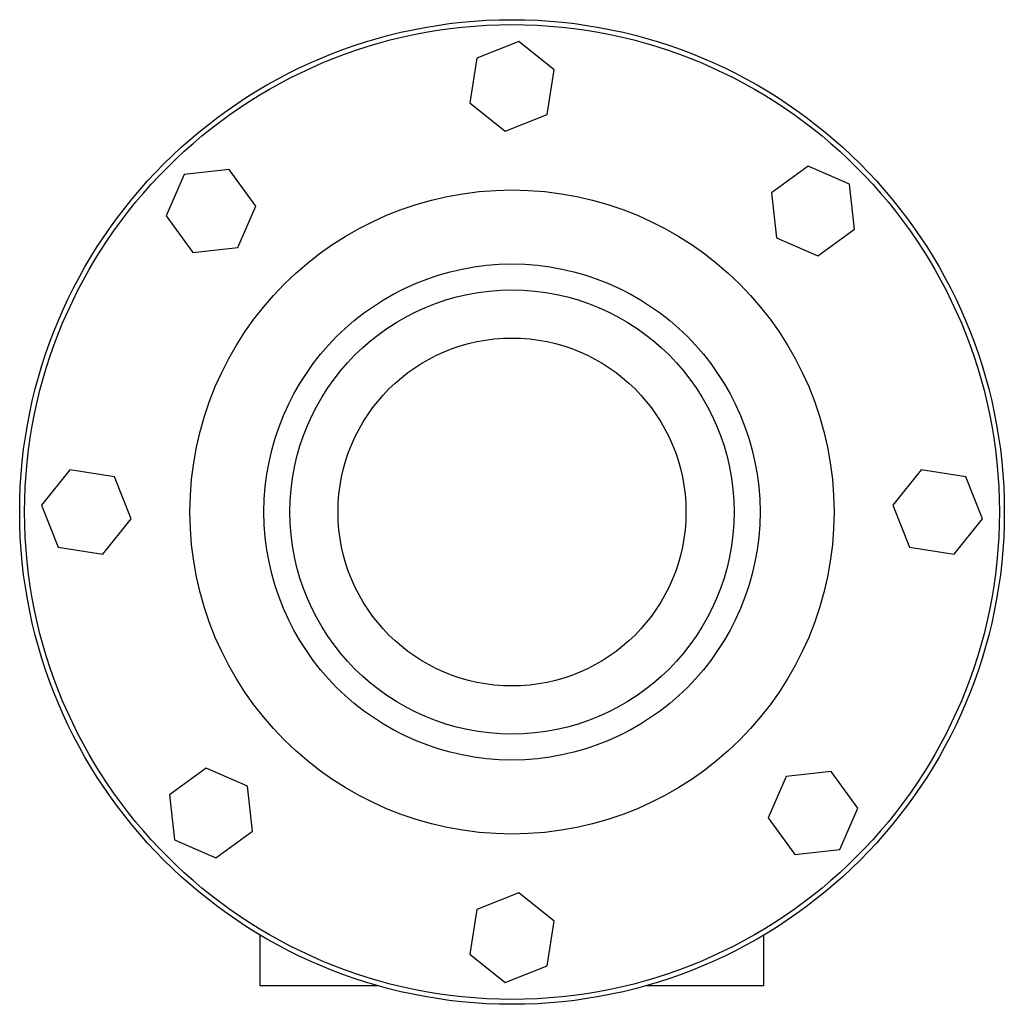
# Model space of a CAD drawing. Header units: inches. Extents: x 5 to 1128, y -85 to 748.
# Tile 646 of 656: x 678.62 to 686.94, y 577.53 to 585.85. Entities that reach past the tile are written whole.
import ezdxf

# ---------------------------------------------------------------- set-up
doc = ezdxf.new("R2010")
doc.units = ezdxf.units.IN
doc.header["$LTSCALE"] = 32
doc.header["$MEASUREMENT"] = 0
doc.layers.add('Visible (ANSI)', color=7, linetype='Continuous', lineweight=30)

msp = doc.modelspace()

# ---------------------------------------------------------------- linework, layer by layer
at = {"layer": 'Visible (ANSI)'}
for p, q in [((682.83819, 585.66115), (682.48239, 585.52218)), ((683.13643, 585.42249), (682.83819, 585.66115)), ((682.48239, 585.52218), (682.42483, 585.14457)), ((683.07888, 585.04488), (683.13643, 585.42249)), ((682.42483, 585.14457), (682.72308, 584.90591)), ((682.72308, 584.90591), (683.07888, 585.04488)), ((680.01315, 584.53866), (679.85982, 584.1888)), ((680.39279, 584.5808), (680.01315, 584.53866)), ((680.61911, 584.27309), (680.39279, 584.5808)), ((685.27966, 584.61059), (684.97195, 584.38427)), ((685.62951, 584.45726), (685.27966, 584.61059)), ((685.67165, 584.07762), (685.62951, 584.45726)), ((684.97195, 584.38427), (685.01409, 584.00463)), ((680.46579, 583.92323), (680.61911, 584.27309)), ((679.85982, 584.1888), (680.08614, 583.88109)), ((685.36394, 583.8513), (685.67165, 584.07762)), ((685.01409, 584.00463), (685.36394, 583.8513)), ((680.08614, 583.88109), (680.46579, 583.92323)), ((679.04792, 582.04558), (678.80927, 581.74733)), ((679.42553, 581.98803), (679.04792, 582.04558)), ((686.23542, 582.04558), (685.99677, 581.74733)), ((686.61303, 581.98803), (686.23542, 582.04558)), ((679.5645, 581.63223), (679.42553, 581.98803)), ((686.752, 581.63223), (686.61303, 581.98803)), ((678.80927, 581.74733), (678.94823, 581.39153)), ((685.99677, 581.74733), (686.13573, 581.39153)), ((679.32585, 581.33398), (679.5645, 581.63223)), ((686.51335, 581.33398), (686.752, 581.63223)), ((678.94823, 581.39153), (679.32585, 581.33398)), ((686.13573, 581.39153), (686.51335, 581.33398)), ((680.19733, 579.52826), (679.88962, 579.30194)), ((680.54718, 579.37493), (680.19733, 579.52826)), ((685.47512, 579.49847), (685.09548, 579.45633)), ((685.70144, 579.19076), (685.47512, 579.49847)), ((685.09548, 579.45633), (684.94215, 579.10647)), ((679.88962, 579.30194), (679.93176, 578.9223)), ((680.58932, 578.99529), (680.54718, 579.37493)), ((685.54812, 578.8409), (685.70144, 579.19076)), ((684.94215, 579.10647), (685.16847, 578.79876)), ((680.28161, 578.76897), (680.58932, 578.99529)), ((679.93176, 578.9223), (680.28161, 578.76897)), ((685.16847, 578.79876), (685.54812, 578.8409)), ((682.83819, 578.47365), (682.48239, 578.33468)), ((683.13643, 578.23499), (682.83819, 578.47365)), ((682.48239, 578.33468), (682.42483, 577.95707)), ((683.07888, 577.85738), (683.13643, 578.23499)), ((680.65563, 577.68978), (680.65563, 578.11784)), ((684.90563, 577.68978), (684.90563, 578.11784)), ((682.42483, 577.95707), (682.72308, 577.71841)), ((682.72308, 577.71841), (683.07888, 577.85738)), ((681.65173, 577.68978), (680.65563, 577.68978)), ((684.90563, 577.68978), (683.90953, 577.68978))]:
    msp.add_line(p, q, dxfattribs=at)
for radius in [4.15625, 4.11458, 2.71875, 2.09375, 1.875, 1.46875]:
    msp.add_circle((682.78063, 581.68978), radius, dxfattribs=at)

doc.saveas('drawing.dxf')
